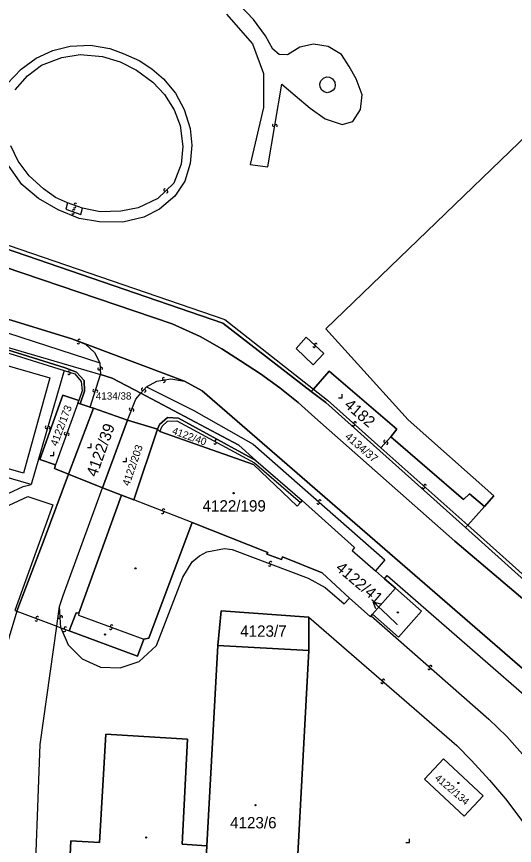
# Model space of a CAD drawing. Extents: x -598233 to -596890, y -1157848 to -1156431.
# Drawn here: x -598103.7 to -598029.2, y -1157498.9 to -1157374.7 of the extents above; entities that cross this region are included whole.
import ezdxf

# ---------------------------------------------------------------- set-up
doc = ezdxf.new("R2010")
doc.units = 0
for name, color, linetype in [('Level 1', 7, 'Continuous'), ('Level 13', 7, 'Continuous'), ('Level 3', 7, 'Continuous'), ('Level 4', 7, 'Continuous'), ('Level 5', 7, 'Continuous'), ('Level 57', 7, 'Continuous'), ('Level 60', 7, 'Continuous'), ('Vrstva 60', 7, 'Continuous')]:
    doc.layers.add(name, color=color, linetype=linetype)

msp = doc.modelspace()

# ---------------------------------------------------------------- linework, layer by layer
at = {"layer": 'Level 1'}
for points in [[(-598220.4, -1157357.5), (-598220.98, -1157361.02), (-598220.62, -1157364.19), (-598218.7, -1157368.07), (-598215.95, -1157370.81), (-598212.49, -1157373.36), (-598208.56, -1157375.6), (-598204.89, -1157377.36), (-598200.36, -1157379.1), (-598164.16, -1157392.34), (-598080.43, -1157420.79), (-598076.22, -1157422.69), (-598072.97, -1157424.5), (-598070.18, -1157426.3), (-598067.2, -1157428.28), (-598064.3, -1157430.35), (-598061.54, -1157432.58), (-598059.04, -1157434.82), (-598038.09, -1157453.32), (-598021.72, -1157467.23)], [(-597945.17, -1157397.28), (-597945.91, -1157397.19), (-597968.01, -1157418.4), (-598011.95, -1157377.66), (-598057.4, -1157421.54), (-598045.06, -1157435.15), (-598032.26, -1157446.53), (-598033.66, -1157448.16)], [(-598059.61, -1157430.92), (-598072.83, -1157420.66), (-598162.81, -1157389.78)], [(-598095.42, -1157423), (-598121.67, -1157414.98)], [(-598124.95, -1157418.5), (-598091.14, -1157428.38)], [(-598124.95, -1157418.5), (-598096.46, -1157427.35), (-598094.75, -1157428.02), (-598093.62, -1157429.27), (-598093.56, -1157430.88), (-598094.21, -1157432.77)], [(-598095.42, -1157423), (-598078.56, -1157429.36)], [(-598085.11, -1157431.18), (-598089.39, -1157428.91), (-598091.14, -1157428.38)], [(-598047.69, -1157437.7), (-598046.76, -1157436.56), (-598056.89, -1157427.85), (-598059.26, -1157430.56)], [(-597913.6, -1157537.3), (-597942.81, -1157524.72), (-597959.99, -1157516.81), (-597976.93, -1157508.35), (-597986.84, -1157503.35), (-597996.75, -1157497.54), (-598004.99, -1157491.79), (-598011.47, -1157486.71), (-598075.95, -1157430.81), (-598078.56, -1157429.36)], [(-598094.41, -1157432.28), (-598096.8, -1157431.44), (-598100.26, -1157441.09), (-598097.89, -1157441.89)], [(-598067.87, -1157441.24), (-598070.45, -1157438.95), (-598085.11, -1157431.18)], [(-598059.26, -1157430.56), (-598059.61, -1157430.92)], [(-598036.51, -1157451.28), (-598057.43, -1157432.54), (-598059.61, -1157430.92)], [(-598094.41, -1157432.28), (-598094.54, -1157432.64)], [(-598094.54, -1157432.64), (-598094.21, -1157432.77)], [(-598095.92, -1157443.3), (-598092.21, -1157433.42)], [(-598094.21, -1157432.77), (-598092.7, -1157433.25)], [(-598092.7, -1157433.25), (-598092.21, -1157433.42)], [(-598092.21, -1157433.42), (-598087.13, -1157435.2)], [(-598087.13, -1157435.2), (-598090.84, -1157445.34)], [(-598087.13, -1157435.2), (-598082.61, -1157436.55)], [(-598082.61, -1157436.55), (-598082.34, -1157435.88), (-598081.1, -1157434.81), (-598079.45, -1157434.93), (-598067.87, -1157441.24)], [(-598086.15, -1157447.17), (-598082.61, -1157436.55)], [(-598082.61, -1157436.55), (-598082.28, -1157436.9)], [(-598082.28, -1157436.9), (-598068.22, -1157441.83), (-598061.69, -1157448.07), (-598061.22, -1157447.53)], [(-598033.66, -1157448.16), (-598035.87, -1157446.23), (-598036.77, -1157447.12), (-598047.69, -1157437.7)], [(-598067.87, -1157441.24), (-598060.96, -1157447.26)], [(-598097.89, -1157441.89), (-598098.03, -1157442.45), (-598095.92, -1157443.3)], [(-598103.7, -1157463.85), (-598099.59, -1157453.09), (-598095.92, -1157443.3)], [(-598095.92, -1157443.3), (-598090.84, -1157445.34)], [(-598097.28, -1157463.13), (-598096.74, -1157461.49), (-598090.84, -1157445.34)], [(-598090.84, -1157445.34), (-598088.02, -1157446.47)], [(-598094.39, -1157464.11), (-598088.02, -1157446.47)], [(-598088.02, -1157446.47), (-598086.15, -1157447.17)], [(-598061.22, -1157447.53), (-598060.96, -1157447.26)], [(-598060.96, -1157447.26), (-598053.11, -1157454.28), (-598053.48, -1157454.76), (-598049.96, -1157457.8)], [(-598033.66, -1157448.16), (-598036.16, -1157450.93)], [(-598077.4, -1157450.53), (-598083.91, -1157467.88), (-598084.66, -1157468.04)], [(-598053.84, -1157461.89), (-598057.98, -1157458.1), (-598063.9, -1157455.69), (-598064.03, -1157456.1), (-598066.22, -1157455.3), (-598066.08, -1157455.02), (-598077.4, -1157450.53)], [(-598036.16, -1157450.93), (-598036.51, -1157451.28)], [(-597983.53, -1157490.82), (-597986.22, -1157489.25), (-598000.88, -1157479.94), (-598021.29, -1157464.97), (-598036.51, -1157451.28)], [(-598049.96, -1157457.8), (-598048.62, -1157458.96)], [(-598048.62, -1157458.96), (-598048.23, -1157458.48), (-598013.02, -1157489.13), (-598009.47, -1157492.21), (-597996.88, -1157500.62), (-597993.93, -1157502.7)], [(-598048.62, -1157458.96), (-598046.97, -1157460.38)], [(-598050.41, -1157464.29), (-598046.97, -1157460.38)], [(-598046.97, -1157460.38), (-598043.07, -1157463.84), (-598046.53, -1157467.72), (-598050.41, -1157464.29)], [(-598050.62, -1157464.54), (-598050.75, -1157464.62), (-598053.84, -1157461.89)], [(-598097.7, -1157466.09), (-598097.28, -1157463.13)], [(-598073.57, -1157468.95), (-598073.08, -1157463.8), (-598059.93, -1157464.75)], [(-598103.7, -1157463.85), (-598105.96, -1157471.51), (-598108.49, -1157481.7)], [(-598094.39, -1157464.11), (-598094.81, -1157464.06), (-598095.85, -1157466.77)], [(-598059.94, -1157469.7), (-598059.93, -1157464.75)], [(-598050.62, -1157464.54), (-598050.41, -1157464.29)], [(-598102.07, -1157534.77), (-598100.2, -1157483.82), (-598097.7, -1157466.09)], [(-598084.66, -1157468.04), (-598085.6, -1157470.58), (-598095.85, -1157466.77)], [(-598073.57, -1157468.95), (-598075.21, -1157499)], [(-598059.94, -1157469.7), (-598073.57, -1157468.95)], [(-598059.33, -1157518.93), (-598062.58, -1157518.78), (-598059.94, -1157469.7)], [(-598075.21, -1157499), (-598078.94, -1157498.76), (-598078.12, -1157482.99), (-598090.37, -1157482.28), (-598091.29, -1157498.5), (-598095.57, -1157498.26), (-598095.83, -1157503.43), (-598091.57, -1157503.67), (-598091.83, -1157508.2), (-598075.75, -1157508.87)], [(-598042.64, -1157489), (-598039.81, -1157485.96), (-598033.83, -1157491.49), (-598036.71, -1157494.52), (-598042.64, -1157489)]]:
    msp.add_lwpolyline(points, dxfattribs=at)
at = {"layer": 'Level 13'}
for centre, start, end in [((-598065.21, -1157391.03), 117.7148, 349.8128), ((-598064.85, -1157391.09), 297.5003, 170.0903), ((-598081.5, -1157400.72), 80.7142, 313.3042), ((-598081.24, -1157400.98), 260.9286, 133.0266), ((-598094.91, -1157402.89), 18.117, 250.707), ((-598095.26, -1157404.17), 198.7233, 71.3133), ((-598095.14, -1157403.83), 18.9378, 251.0358), ((-598095.03, -1157403.23), 198.3315, 70.4295), ((-598094.49, -1157423.59), 194.4777, 67.0677), ((-598094.35, -1157423.25), 14.6922, 246.7902), ((-598059.16, -1157424.13), 174.3301, 46.9201), ((-598058.9, -1157423.87), 354.5446, 226.6426), ((-598095.74, -1157427.85), 19.3686, 251.4666), ((-598091.37, -1157427.51), 130.3919, 2.9819), ((-598091.01, -1157427.49), 310.6063, 182.7043), ((-598095.86, -1157428.19), 199.1541, 71.7441), ((-598081.71, -1157429.01), 47.146, 279.244), ((-598081.65, -1157429.37), 226.9315, 99.5215), ((-598092.1, -1157430.76), 109.611, 341.709), ((-598091.74, -1157430.88), 289.3965, 161.9865), ((-598084.83, -1157430.58), 85.8505, 317.9485), ((-598084.55, -1157430.82), 265.6361, 138.2261), ((-598086.67, -1157433.55), 105.7283, 337.8263), ((-598086.33, -1157433.69), 285.5138, 158.1038), ((-598099.25, -1157436.25), 110.996, 343.586), ((-598098.89, -1157436.35), 291.2105, 163.3085), ((-598053.27, -1157435.91), 175.3381, 47.9281), ((-598053.03, -1157435.63), 355.5526, 227.6506), ((-598096.39, -1157437.21), 107.2498, 339.8398), ((-598096.05, -1157437.33), 287.4643, 159.5623), ((-598074, -1157438.62), 188.8487, 61.4387), ((-598073.82, -1157438.3), 9.0632, 241.1612), ((-598048.57, -1157438.4), 85.2871, 317.8771), ((-598048.29, -1157438.64), 265.5015, 137.5995), ((-598042.78, -1157445.28), 175.44, 48.03), ((-598042.54, -1157445), 355.6545, 227.7525), ((-598058.55, -1157447.61), 175.8452, 48.4352), ((-598058.31, -1157447.33), 356.0597, 228.1577), ((-598081.85, -1157449.02), 196.3659, 68.4639), ((-598081.71, -1157448.68), 16.1515, 248.7415), ((-598065.83, -1157456.89), 196.4864, 69.0764), ((-598065.69, -1157456.55), 16.7008, 248.7988), ((-598100.77, -1157465.14), 196.686, 69.276), ((-598100.63, -1157464.8), 16.9005, 248.9985), ((-598097.37, -1157464.73), 130.6124, 2.7104), ((-598097.01, -1157464.71), 310.398, 182.988), ((-598096.41, -1157466.37), 17.1691, 249.2671), ((-598089.61, -1157466.4), 196.8791, 69.4691), ((-598089.48, -1157466.06), 17.0935, 249.1915), ((-598096.54, -1157466.71), 196.9547, 69.5447), ((-598041.94, -1157472.42), 175.8252, 48.4152), ((-598041.7, -1157472.14), 356.0396, 228.1376), ((-598048.99, -1157474.49), 176.2005, 48.7905), ((-598048.75, -1157474.21), 356.415, 228.513)]:
    msp.add_arc(centre, 0.184, start, end, dxfattribs=at)
at = {"layer": 'Level 3'}
for points in [[(-598072.26, -1157374.36), (-598068.39, -1157378.8), (-598066.73, -1157383.25), (-598066.73, -1157388.38), (-598068.75, -1157396.88), (-598066.08, -1157397.23), (-598063.98, -1157384.89), (-598062.01, -1157386.56), (-598059.74, -1157388.47), (-598057.49, -1157390.08), (-598054.95, -1157390.89), (-598053.36, -1157390.47), (-598052.24, -1157388.68), (-598051.95, -1157386.45), (-598052.85, -1157384.09), (-598053.91, -1157382.24), (-598055.06, -1157380.42), (-598057.06, -1157379.23), (-598059.24, -1157378.89), (-598061.28, -1157379.33), (-598063.14, -1157380.47), (-598064.42, -1157380.43), (-598065.32, -1157379.6), (-598066.42, -1157377.65), (-598068.26, -1157375.16), (-598070.29, -1157373.01)], [(-598105.13, -1157384.84), (-598103.03, -1157382.62), (-598100.8, -1157380.98), (-598098.28, -1157379.8), (-598095.67, -1157379.16), (-598092.66, -1157379.03), (-598089.76, -1157379.53), (-598087.76, -1157380.25), (-598085.36, -1157381.3), (-598083.46, -1157382.55), (-598081.72, -1157384.09), (-598079.91, -1157386.22)], [(-598103.91, -1157385.7), (-598102.08, -1157383.63), (-598099.98, -1157382.02), (-598096.96, -1157380.88), (-598094.18, -1157380.44), (-598090.84, -1157380.7), (-598088.23, -1157381.52), (-598085.78, -1157382.75), (-598083.32, -1157384.56), (-598081.55, -1157386.43), (-598080.11, -1157388.71), (-598079.22, -1157391.07), (-598078.83, -1157394.22), (-598079.07, -1157396.83), (-598080.15, -1157399.69), (-598082.59, -1157402.01), (-598085.5, -1157403.39), (-598088.13, -1157403.9), (-598091.21, -1157404), (-598093.84, -1157403.45)], [(-598056.84, -1157383.84), (-598056.41, -1157384.08), (-598056.06, -1157384.56), (-598056.01, -1157385.14), (-598056.12, -1157385.5), (-598056.29, -1157385.75), (-598056.71, -1157386.04), (-598057.2, -1157386.15), (-598057.64, -1157386.04), (-598057.99, -1157385.79), (-598058.27, -1157385.32), (-598058.32, -1157384.82), (-598058.17, -1157384.35), (-598057.78, -1157383.99), (-598057.3, -1157383.79), (-598056.84, -1157383.84)], [(-598079.91, -1157386.22), (-598078.62, -1157388.66), (-598077.71, -1157391.52), (-598077.47, -1157394.02), (-598077.7, -1157396.73), (-598078.5, -1157399.42), (-598080.03, -1157401.64), (-598082.32, -1157403.58), (-598084.65, -1157404.78), (-598087.82, -1157405.55), (-598091.31, -1157405.47), (-598094.37, -1157404.99), (-598097.47, -1157403.68), (-598100.42, -1157401.98), (-598102.94, -1157399.91), (-598105.19, -1157396.72)], [(-598162.63, -1157389.23), (-598072.52, -1157420.15), (-598059.26, -1157430.56)], [(-598096.1, -1157402.67), (-598097.88, -1157401.83), (-598099.7, -1157400.56), (-598101.81, -1157398.6), (-598103.46, -1157396.42), (-598104.59, -1157394.1)], [(-598096.1, -1157402.67), (-598096.33, -1157403.62), (-598094.08, -1157404.37), (-598093.84, -1157403.45)], [(-598093.84, -1157403.45), (-598096.1, -1157402.67)], [(-598124.93, -1157415.69), (-598091.24, -1157426.61)], [(-598101.55, -1157444.84), (-598125.09, -1157438.01), (-598120.11, -1157420.43)], [(-598120.11, -1157420.43), (-598096.6, -1157427.76)], [(-598060.33, -1157422.79), (-598057.73, -1157425.2), (-598059.29, -1157426.93), (-598061.84, -1157424.48), (-598060.33, -1157422.79)], [(-598102.69, -1157443.16), (-598123.31, -1157437.22), (-598119.2, -1157422.96), (-598098.72, -1157428.89), (-598102.69, -1157443.16)], [(-598095.42, -1157423), (-598093.41, -1157423.84), (-598092.07, -1157425.08), (-598091.24, -1157426.61)], [(-598096.6, -1157427.76), (-598101.55, -1157444.84)], [(-598096.6, -1157427.76), (-598095, -1157428.28), (-598094.05, -1157429.4), (-598093.88, -1157430.82), (-598094.41, -1157432.28)], [(-598091.24, -1157426.61), (-598091.14, -1157428.38)], [(-598092.7, -1157433.25), (-598091.14, -1157428.38)], [(-598084.26, -1157430.22), (-598082.72, -1157429.37), (-598080.63, -1157429.01), (-598078.56, -1157429.36)], [(-598085.11, -1157431.18), (-598084.26, -1157430.22)], [(-598084.26, -1157430.22), (-598077.18, -1157433.74), (-598068.3, -1157438.79), (-598048.56, -1157456.14), (-598049.96, -1157457.8)], [(-598087.13, -1157435.2), (-598085.88, -1157432.05), (-598085.11, -1157431.18)], [(-598059.26, -1157430.56), (-598057.14, -1157432.2), (-598049.16, -1157439.34)], [(-598094.54, -1157432.64), (-598097.89, -1157441.89)], [(-598082.28, -1157436.9), (-598081.92, -1157436.12), (-598081.12, -1157435.36), (-598079.73, -1157435.32), (-598068.09, -1157441.59), (-598061.22, -1157447.53)], [(-598047.69, -1157437.7), (-598049.16, -1157439.34)], [(-598049.16, -1157439.34), (-598036.16, -1157450.93)], [(-598119.93, -1157453.13), (-598102.72, -1157445.15), (-598101.55, -1157444.84)], [(-598119.52, -1157454.72), (-598102.01, -1157446.64), (-598098.27, -1157447.9), (-598104, -1157463.74)], [(-598077.4, -1157450.53), (-598086.15, -1157447.17)], [(-598036.16, -1157450.93), (-598020.87, -1157464.62), (-598000.56, -1157479.56), (-597985.98, -1157488.93), (-597983.33, -1157490.39)], [(-598097.1, -1157466.31), (-598096, -1157468.86), (-598093.9, -1157470.98), (-598091.13, -1157472.2), (-598088.19, -1157472.32), (-598085.36, -1157471.35), (-598082.77, -1157468.99), (-598078.83, -1157458.71), (-598077.42, -1157456.43), (-598076.35, -1157455.53), (-598075.22, -1157454.92), (-598072.59, -1157454.44), (-598071.44, -1157454.57), (-598060.07, -1157458.86), (-598057.51, -1157460.3), (-598054.66, -1157462.72), (-598053.84, -1157461.89)], [(-598104, -1157463.74), (-598103.7, -1157463.85)], [(-598097.1, -1157466.31), (-598097.28, -1157463.13)], [(-598103.7, -1157463.85), (-598097.7, -1157466.09)], [(-598094.39, -1157464.11), (-598094.43, -1157464.43), (-598084.66, -1157468.04)], [(-598059.93, -1157464.75), (-598037.81, -1157483.95), (-598035.59, -1157486.18), (-598032.91, -1157489.13), (-598030.49, -1157491.96), (-598027.91, -1157495.37), (-598019.59, -1157507.9), (-598019.78, -1157510.27), (-598012.22, -1157507.76)], [(-598050.62, -1157464.54), (-598033.02, -1157480.02), (-598030.29, -1157482.62), (-598027.97, -1157485.25), (-598026.05, -1157487.51), (-598024.08, -1157489.99), (-598022.3, -1157492.54), (-598012.22, -1157507.76)], [(-598097.7, -1157466.09), (-598097.1, -1157466.31)], [(-598097.1, -1157466.31), (-598095.85, -1157466.77)]]:
    msp.add_lwpolyline(points, dxfattribs=at)
at = {"layer": 'Level 5'}
for points in [[(-598055.5, -1157431.88), (-598054.95, -1157431.88), (-598054.95, -1157431.33)], [(-598093.12, -1157439.28), (-598092.57, -1157439.28), (-598092.57, -1157438.73)], [(-598098.7, -1157440.49), (-598098.15, -1157440.49), (-598098.15, -1157439.94)], [(-598087.83, -1157441.4), (-598087.28, -1157441.4), (-598087.28, -1157440.85)], [(-598045.43, -1157498.47), (-598044.88, -1157498.47), (-598044.88, -1157497.92)]]:
    msp.add_lwpolyline(points, dxfattribs=at)
for centre, radius in [((-598071.21, -1157446.15), 0.09), ((-598071.21, -1157446.15), 0.0521), ((-598085.91, -1157457.41), 0.09), ((-598085.91, -1157457.41), 0.0521), ((-598046.63, -1157464.01), 0.09), ((-598046.63, -1157464.01), 0.0521), ((-598090.49, -1157467.32), 0.09), ((-598090.49, -1157467.32), 0.0521), ((-598037.57, -1157489.58), 0.09), ((-598037.57, -1157489.58), 0.0521), ((-598067.94, -1157492.9), 0.09), ((-598067.94, -1157492.9), 0.0521), ((-598084.31, -1157497.74), 0.09), ((-598084.31, -1157497.74), 0.0521)]:
    msp.add_circle(centre, radius, dxfattribs=at)
at = {"layer": 'Level 57'}
for p, q in [((-598048.14, -1157464.48), (-598050.31, -1157462.41)), ((-598046.73, -1157465.81), (-598048.14, -1157464.48))]:
    msp.add_line(p, q, dxfattribs=at)
msp.add_lwpolyline([(-598049.93, -1157463.46), (-598050.31, -1157462.41), (-598049.24, -1157462.74)], dxfattribs=at)
at = {"layer": 'Level 60'}
for points in [[(-598204.12, -1157375.38), (-598162.81, -1157389.78), (-598072.83, -1157420.66), (-598059.61, -1157430.92), (-598057.43, -1157432.54), (-598036.51, -1157451.28), (-598021.29, -1157464.97), (-598000.88, -1157479.94), (-597986.22, -1157489.25), (-597983.53, -1157490.82), (-597975.49, -1157494.97), (-597952.1, -1157506.41), (-597948.51, -1157508.17), (-597906.72, -1157526.08), (-597897.21, -1157528.65), (-597897.17, -1157528.53), (-597870.37, -1157537.84), (-597870.63, -1157538.52), (-597857.69, -1157543.15), (-597857.39, -1157542.48), (-597823.53, -1157553.16)], [(-598011.95, -1157377.66), (-598057.4, -1157421.54), (-598045.06, -1157435.15), (-598032.26, -1157446.53), (-598033.66, -1157448.16), (-598035.87, -1157446.23), (-598036.77, -1157447.12), (-598047.69, -1157437.7), (-598046.76, -1157436.56), (-598056.89, -1157427.85), (-598059.26, -1157430.56), (-598059.61, -1157430.92), (-598072.83, -1157420.66), (-598162.81, -1157389.78)], [(-598021.29, -1157464.97), (-598036.51, -1157451.28), (-598036.16, -1157450.93), (-598033.66, -1157448.16), (-598032.26, -1157446.53), (-598045.06, -1157435.15), (-598057.4, -1157421.54), (-598011.95, -1157377.66)], [(-597825.32, -1157557.5), (-597845.54, -1157551.08), (-597860.48, -1157545.51), (-597874.43, -1157540.49), (-597888.84, -1157535.12), (-597913.56, -1157525.44), (-597953.48, -1157507.99), (-597975.77, -1157497.25), (-597984.33, -1157492.5), (-597987.42, -1157490.71), (-598001.59, -1157481.46), (-598015.08, -1157472.26), (-598021.72, -1157467.23), (-598038.09, -1157453.32), (-598059.04, -1157434.82), (-598061.54, -1157432.58), (-598064.3, -1157430.35), (-598067.2, -1157428.28), (-598070.18, -1157426.3), (-598072.97, -1157424.5), (-598076.22, -1157422.69), (-598080.43, -1157420.79), (-598164.16, -1157392.34)], [(-598124.95, -1157418.5), (-598096.46, -1157427.35), (-598094.75, -1157428.02), (-598093.62, -1157429.27), (-598093.56, -1157430.88), (-598094.21, -1157432.77), (-598094.54, -1157432.64), (-598094.41, -1157432.28), (-598096.8, -1157431.44), (-598100.26, -1157441.09), (-598097.89, -1157441.89), (-598098.03, -1157442.45), (-598095.92, -1157443.3), (-598099.59, -1157453.09), (-598103.7, -1157463.85), (-598105.96, -1157471.51)], [(-598102.07, -1157534.77), (-598100.2, -1157483.82), (-598097.7, -1157466.09), (-598097.28, -1157463.13), (-598096.74, -1157461.49), (-598090.84, -1157445.34), (-598088.02, -1157446.47), (-598094.39, -1157464.11), (-598094.81, -1157464.06), (-598095.85, -1157466.77), (-598085.6, -1157470.58), (-598084.66, -1157468.04), (-598083.91, -1157467.88), (-598077.4, -1157450.53), (-598066.08, -1157455.02), (-598066.22, -1157455.3), (-598064.03, -1157456.1), (-598063.9, -1157455.69), (-598057.98, -1157458.1), (-598053.84, -1157461.89), (-598050.75, -1157464.62), (-598050.62, -1157464.54), (-598050.41, -1157464.29), (-598046.53, -1157467.72), (-598043.07, -1157463.84), (-598046.97, -1157460.38), (-598048.62, -1157458.96), (-598048.23, -1157458.48), (-598013.02, -1157489.13)], [(-598062.58, -1157518.78), (-598059.94, -1157469.7), (-598059.93, -1157464.75), (-598073.08, -1157463.8), (-598073.57, -1157468.95), (-598075.21, -1157499), (-598078.94, -1157498.76), (-598078.12, -1157482.99), (-598090.37, -1157482.28), (-598091.29, -1157498.5), (-598095.57, -1157498.26), (-598095.83, -1157503.43)]]:
    msp.add_lwpolyline(points, dxfattribs=at)
for points in [[(-598082.34, -1157435.88), (-598082.61, -1157436.55), (-598087.13, -1157435.2), (-598092.21, -1157433.42), (-598092.7, -1157433.25), (-598094.21, -1157432.77), (-598093.56, -1157430.88), (-598093.62, -1157429.27), (-598094.75, -1157428.02), (-598096.46, -1157427.35), (-598124.95, -1157418.5), (-598091.14, -1157428.38), (-598089.39, -1157428.91), (-598085.11, -1157431.18), (-598070.45, -1157438.95), (-598067.87, -1157441.24), (-598079.45, -1157434.93), (-598081.1, -1157434.81)], [(-598035.87, -1157446.23), (-598033.66, -1157448.16), (-598036.16, -1157450.93), (-598036.51, -1157451.28), (-598057.43, -1157432.54), (-598059.61, -1157430.92), (-598059.26, -1157430.56), (-598056.89, -1157427.85), (-598046.76, -1157436.56), (-598047.69, -1157437.7), (-598036.77, -1157447.12)], [(-598094.21, -1157432.77), (-598092.7, -1157433.25), (-598092.21, -1157433.42), (-598095.92, -1157443.3), (-598098.03, -1157442.45), (-598097.89, -1157441.89), (-598100.26, -1157441.09), (-598096.8, -1157431.44), (-598094.41, -1157432.28), (-598094.54, -1157432.64)], [(-598092.21, -1157433.42), (-598087.13, -1157435.2), (-598090.84, -1157445.34), (-598095.92, -1157443.3)], [(-598087.13, -1157435.2), (-598082.61, -1157436.55), (-598086.15, -1157447.17), (-598088.02, -1157446.47), (-598090.84, -1157445.34)], [(-598082.61, -1157436.55), (-598082.34, -1157435.88), (-598081.1, -1157434.81), (-598079.45, -1157434.93), (-598067.87, -1157441.24), (-598060.96, -1157447.26), (-598061.22, -1157447.53), (-598061.69, -1157448.07), (-598068.22, -1157441.83), (-598082.28, -1157436.9)], [(-598053.11, -1157454.28), (-598053.48, -1157454.76), (-598049.96, -1157457.8), (-598048.62, -1157458.96), (-598046.97, -1157460.38), (-598050.41, -1157464.29), (-598050.62, -1157464.54), (-598050.75, -1157464.62), (-598053.84, -1157461.89), (-598057.98, -1157458.1), (-598063.9, -1157455.69), (-598064.03, -1157456.1), (-598066.22, -1157455.3), (-598066.08, -1157455.02), (-598077.4, -1157450.53), (-598083.91, -1157467.88), (-598084.66, -1157468.04), (-598085.6, -1157470.58), (-598095.85, -1157466.77), (-598094.81, -1157464.06), (-598094.39, -1157464.11), (-598088.02, -1157446.47), (-598086.15, -1157447.17), (-598082.61, -1157436.55), (-598082.28, -1157436.9), (-598068.22, -1157441.83), (-598061.69, -1157448.07), (-598061.22, -1157447.53), (-598060.96, -1157447.26)], [(-598050.41, -1157464.29), (-598046.97, -1157460.38), (-598043.07, -1157463.84), (-598046.53, -1157467.72)], [(-598059.94, -1157469.7), (-598073.57, -1157468.95), (-598073.08, -1157463.8), (-598059.93, -1157464.75)], [(-598076.53, -1157524.07), (-598076.48, -1157523.1), (-598076.27, -1157519.08), (-598075.77, -1157510.08), (-598075.75, -1157508.87), (-598075.21, -1157499), (-598073.57, -1157468.95), (-598059.94, -1157469.7), (-598062.58, -1157518.78), (-598059.33, -1157518.93), (-598059.74, -1157524.96)], [(-598075.21, -1157499), (-598075.75, -1157508.87), (-598091.83, -1157508.2), (-598091.57, -1157503.67), (-598095.83, -1157503.43), (-598095.57, -1157498.26), (-598091.29, -1157498.5), (-598090.37, -1157482.28), (-598078.12, -1157482.99), (-598078.94, -1157498.76)], [(-598042.64, -1157489), (-598039.81, -1157485.96), (-598033.83, -1157491.49), (-598036.71, -1157494.52)], [(-598039.81, -1157485.96), (-598042.64, -1157489), (-598036.71, -1157494.52), (-598033.83, -1157491.49)]]:
    msp.add_lwpolyline(points, close=True, dxfattribs=at)
at = {"layer": 'Vrstva 60'}
for points in [[(-598021.72, -1157467.23), (-598038.09, -1157453.32), (-598059.04, -1157434.82), (-598061.54, -1157432.58), (-598064.3, -1157430.35), (-598067.2, -1157428.28), (-598070.18, -1157426.3), (-598072.97, -1157424.5), (-598076.22, -1157422.69), (-598080.43, -1157420.79), (-598164.16, -1157392.34)], [(-598121.67, -1157414.98), (-598095.42, -1157423), (-598078.56, -1157429.36), (-598075.95, -1157430.81), (-598011.47, -1157486.71)], [(-598011.47, -1157486.71), (-598075.95, -1157430.81), (-598078.56, -1157429.36), (-598095.42, -1157423), (-598121.67, -1157414.98)], [(-598124.95, -1157418.5), (-598091.14, -1157428.38), (-598089.39, -1157428.91), (-598085.11, -1157431.18), (-598070.45, -1157438.95), (-598067.87, -1157441.24), (-598060.96, -1157447.26), (-598053.11, -1157454.28), (-598053.48, -1157454.76), (-598049.96, -1157457.8), (-598048.62, -1157458.96), (-598048.23, -1157458.48), (-598013.02, -1157489.13)], [(-598102.07, -1157534.77), (-598100.2, -1157483.82), (-598097.7, -1157466.09), (-598097.28, -1157463.13), (-598096.74, -1157461.49), (-598090.84, -1157445.34), (-598095.92, -1157443.3), (-598099.59, -1157453.09), (-598103.7, -1157463.85), (-598105.96, -1157471.51)]]:
    msp.add_lwpolyline(points, dxfattribs=at)

# ---------------------------------------------------------------- texts
at = {"layer": 'Level 4'}
for s, height, p in [('4134/38', 1.1, (-598091.84, -1157432.13)), ('4122/199', 1.7, (-598075.87, -1157448.9)), ('4123/7', 1.7, (-598070.23, -1157467.66)), ('4123/6', 1.7, (-598071.74, -1157496.37))]:
    msp.add_text(s, height=height, dxfattribs=at).set_placement(p)
for s, height, rotation, p in [('4182', 1.7, 319.1723, (-598054.77, -1157433.12)), ('4122/173', 1.14, 69.4776, (-598097.64, -1157439.19)), ('4122/39', 1.7, 70.2, (-598091.75, -1157443.83)), ('4122/40', 1.1, 340.2, (-598080.52, -1157437.24)), ('4122/203', 1.14, 71.0807, (-598086.85, -1157445.16)), ('4122/41', 0.1, 319.7146, (-598046.73, -1157465.81)), ('4122/134', 1.1, 319.5, (-598041.18, -1157488.98))]:
    msp.add_text(s, height=height, rotation=rotation, dxfattribs=at).set_placement(p)
at = {"layer": 'Level 57'}
for s, height, rotation, p in [('4134/37', 1.2, 319, (-598054.63, -1157437.84)), ('4122/41', 1.7, 319.7146, (-598056.05, -1157457.55))]:
    msp.add_text(s, height=height, rotation=rotation, dxfattribs=at).set_placement(p)

doc.saveas('drawing.dxf')
